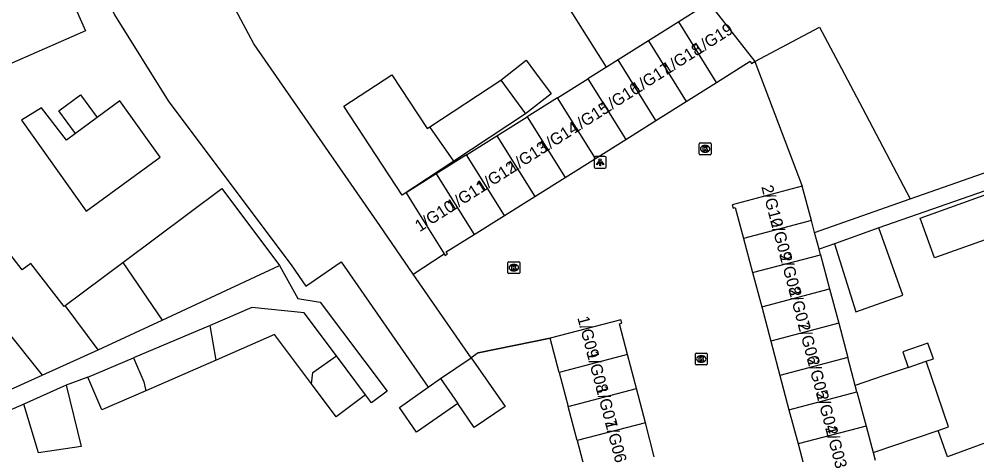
# Model space of a CAD drawing. Extents: x 159053 to 160041, y 380450 to 381422.
# Drawn here: x 159742 to 159823.3, y 381329.8 to 381366.8 of the extents above; entities that cross this region are included whole.
import ezdxf

# ---------------------------------------------------------------- set-up
doc = ezdxf.new("R2010")
doc.units = 0
for name, color, linetype in [('IMGEO_Kolk', 7, 'Continuous'), ('IMGEO_Lichtpunt', 7, 'Continuous'), ('IMGEO_Muur', 7, 'Continuous'), ('IMGEO_Pand', 7, 'Continuous'), ('IMGEO_Pand_nummerreeks', 7, 'Continuous'), ('IMGEO_Rijbaan_lokaal_open', 7, 'Continuous'), ('IMGEO_Voetpad_open', 7, 'Continuous')]:
    doc.layers.add(name, color=color, linetype=linetype)

msp = doc.modelspace()

# ---------------------------------------------------------------- linework, layer by layer
at = {"layer": 'IMGEO_Kolk'}
for p, q in [((159799.707, 381355.357), (159799.707, 381356.209)), ((159799.782, 381356.283), (159800.634, 381356.283)), ((159800.195, 381356.063), (159800.22, 381356.063)), ((159800.708, 381356.209), (159800.708, 381355.357)), ((159800.634, 381355.283), (159799.782, 381355.283)), ((159800.218, 381355.503), (159800.193, 381355.503)), ((159783.479, 381345.279), (159783.479, 381346.131)), ((159783.554, 381346.205), (159784.406, 381346.205)), ((159783.967, 381345.985), (159783.992, 381345.985)), ((159784.48, 381346.131), (159784.48, 381345.279)), ((159784.406, 381345.205), (159783.554, 381345.205)), ((159783.99, 381345.425), (159783.965, 381345.425)), ((159799.375, 381337.535), (159799.375, 381338.387)), ((159799.45, 381338.461), (159800.302, 381338.461)), ((159799.863, 381338.241), (159799.888, 381338.241)), ((159800.376, 381338.387), (159800.376, 381337.535)), ((159800.302, 381337.461), (159799.45, 381337.461)), ((159799.886, 381337.681), (159799.861, 381337.681))]:
    msp.add_line(p, q, dxfattribs=at)
for points in [[(159799.707, 381355.357), (159799.707, 381356.209)], [(159799.782, 381356.283), (159800.634, 381356.283)], [(159800.708, 381356.209), (159800.708, 381355.357)], [(159800.634, 381355.283), (159799.782, 381355.283)], [(159800.028, 381355.983), (159800.151, 381355.983), (159800.151, 381355.832), (159800.281, 381355.983), (159800.445, 381355.983), (159800.299, 381355.832), (159800.452, 381355.583), (159800.3, 381355.583), (159800.215, 381355.747), (159800.151, 381355.68), (159800.151, 381355.583), (159800.028, 381355.583), (159800.028, 381355.983)], [(159783.479, 381345.279), (159783.479, 381346.131)], [(159783.554, 381346.205), (159784.406, 381346.205)], [(159783.8, 381345.905), (159783.923, 381345.905), (159783.923, 381345.754), (159784.053, 381345.905), (159784.217, 381345.905), (159784.071, 381345.754), (159784.224, 381345.505), (159784.072, 381345.505), (159783.987, 381345.669), (159783.923, 381345.602), (159783.923, 381345.505), (159783.8, 381345.505), (159783.8, 381345.905)], [(159784.48, 381346.131), (159784.48, 381345.279)], [(159784.406, 381345.205), (159783.554, 381345.205)], [(159799.375, 381337.535), (159799.375, 381338.387)], [(159799.45, 381338.461), (159800.302, 381338.461)], [(159799.696, 381338.161), (159799.819, 381338.161), (159799.819, 381338.01), (159799.949, 381338.161), (159800.113, 381338.161), (159799.967, 381338.01), (159800.12, 381337.761), (159799.968, 381337.761), (159799.883, 381337.925), (159799.819, 381337.858), (159799.819, 381337.761), (159799.696, 381337.761), (159799.696, 381338.161)], [(159800.376, 381338.387), (159800.376, 381337.535)], [(159800.302, 381337.461), (159799.45, 381337.461)]]:
    msp.add_lwpolyline(points, dxfattribs=at)
for centre, start, end in [((159799.784, 381356.207), 91.55205, 178.44795), ((159799.784, 381356.207), 91.55205, 178.44795), ((159800.632, 381356.207), 1.55205, 88.44795), ((159800.632, 381356.207), 1.55205, 88.44795), ((159799.784, 381355.359), 181.55205, 268.44795), ((159799.784, 381355.359), 181.55205, 268.44795), ((159800.632, 381355.359), 271.55205, 358.44795), ((159800.632, 381355.359), 271.55205, 358.44795), ((159783.556, 381346.129), 91.55205, 178.44795), ((159783.556, 381346.129), 91.55205, 178.44795), ((159784.404, 381346.129), 1.55205, 88.44795), ((159784.404, 381346.129), 1.55205, 88.44795), ((159783.556, 381345.281), 181.55205, 268.44795), ((159783.556, 381345.281), 181.55205, 268.44795), ((159784.404, 381345.281), 271.55205, 358.44795), ((159784.404, 381345.281), 271.55205, 358.44795), ((159799.452, 381338.385), 91.55205, 178.44795), ((159799.452, 381338.385), 91.55205, 178.44795), ((159800.3, 381338.385), 1.55205, 88.44795), ((159800.3, 381338.385), 1.55205, 88.44795), ((159799.452, 381337.537), 181.55205, 268.44795), ((159799.452, 381337.537), 181.55205, 268.44795), ((159800.3, 381337.537), 271.55205, 358.44795), ((159800.3, 381337.537), 271.55205, 358.44795)]:
    msp.add_arc(centre, 0.0765, start, end, dxfattribs=at)
for centre, major_axis, ratio, start_param, end_param in [((159800.194, 381355.783), (-0.387, 0.002), 0.722429, 4.712389, 7.853982), ((159800.219, 381355.783), (-0.39, 0.002), 0.717154, 1.570796, 4.712389), ((159783.966, 381345.705), (-0.387, 0.002), 0.722429, 4.712389, 7.853982), ((159783.991, 381345.705), (-0.39, 0.002), 0.717154, 1.570796, 4.712389), ((159799.862, 381337.961), (-0.387, 0.002), 0.722429, 4.712389, 7.853982), ((159799.887, 381337.961), (-0.39, 0.002), 0.717154, 1.570796, 4.712389)]:
    msp.add_ellipse(centre, major_axis=major_axis, ratio=ratio, start_param=start_param, end_param=end_param, dxfattribs=at)
at = {"layer": 'IMGEO_Lichtpunt'}
for p, q in [((159790.799, 381355.047), (159790.799, 381354.24)), ((159790.799, 381355.047), (159790.799, 381354.24)), ((159791.701, 381355.142), (159790.893, 381355.142)), ((159791.701, 381355.142), (159790.893, 381355.142)), ((159791.795, 381354.24), (159791.795, 381355.047)), ((159791.795, 381354.24), (159791.795, 381355.047)), ((159790.893, 381354.146), (159791.701, 381354.146)), ((159790.893, 381354.146), (159791.701, 381354.146))]:
    msp.add_line(p, q, dxfattribs=at)
for points in [[(159791.173, 381354.711), (159791.212, 381354.683), (159791.024, 381354.421), (159790.986, 381354.448), (159791.173, 381354.711)], [(159791.275, 381354.663), (159791.322, 381354.663), (159791.322, 381354.341), (159791.275, 381354.341), (159791.275, 381354.663)], [(159791.385, 381354.683), (159791.423, 381354.71), (159791.61, 381354.448), (159791.571, 381354.42), (159791.385, 381354.683)]]:
    msp.add_lwpolyline(points, dxfattribs=at)
msp.add_circle((159791.298, 381354.845), 0.0994, dxfattribs=at)
for centre, start, end in [((159790.893, 381355.047), 90, 180), ((159790.893, 381355.047), 90, 180), ((159791.701, 381355.047), 0, 90), ((159791.701, 381355.047), 0, 90), ((159790.893, 381354.24), 180, 270), ((159790.893, 381354.24), 180, 270), ((159791.701, 381354.24), 270, 0), ((159791.701, 381354.24), 270, 360)]:
    msp.add_arc(centre, 0.0946, start, end, dxfattribs=at)
at = {"layer": 'IMGEO_Muur'}
for points in [[(159780.952, 381338.478), (159787.069, 381339.717)], [(159780.952, 381338.478), (159780.356, 381338.066)]]:
    msp.add_lwpolyline(points, dxfattribs=at)
at = {"layer": 'IMGEO_Pand'}
for points in [[(159746.532, 381374.397), (159748.744, 381369.914), (159750.106, 381367.153), (159754.658, 381359.842), (159765.144, 381345.862), (159766.339, 381344.135), (159769.34, 381346.21), (159776.709, 381335.562)], [(159744.316, 381373.369), (159746.416, 381368.57), (159747.636, 381365.781), (159739.509, 381362.225)], [(159791.839, 381362.707), (159786.94, 381370.479), (159790.442, 381372.694), (159792.887, 381370.149), (159796.948, 381372.714), (159800.026, 381367.839)], [(159775.449, 381345.159), (159772.605, 381349.271), (159761.931, 381364.7), (159760.364, 381367.604)], [(159800.026, 381367.839), (159797.959, 381366.543)], [(159800.811, 381367.794), (159801.332, 381367.128), (159804.415, 381363.192)], [(159797.959, 381366.543), (159795.389, 381364.932)], [(159801.172, 381361.418), (159797.959, 381366.543)], [(159804.415, 381363.192), (159809.917, 381366.111), (159811.525, 381363.062), (159813.538, 381359.245), (159817.603, 381351.537)], [(159795.389, 381364.932), (159792.819, 381363.321)], [(159795.389, 381364.932), (159798.602, 381359.807)], [(159782.869, 381361.598), (159785.014, 381363.288), (159785.73, 381362.339), (159787.15, 381360.459), (159784.975, 381358.745)], [(159791.839, 381362.707), (159790.249, 381361.71)], [(159792.819, 381363.321), (159791.839, 381362.707)], [(159796.032, 381358.196), (159792.819, 381363.321)], [(159801.172, 381361.418), (159804.023, 381363.205), (159804.14, 381363.019), (159804.415, 381363.192)], [(159804.415, 381363.192), (159808.444, 381352.625)], [(159778.894, 381354.746), (159774.503, 381351.859), (159769.547, 381359.396), (159773.617, 381362.072), (159776.628, 381357.494), (159776.858, 381357.645)], [(159787.68, 381360.099), (159790.249, 381361.71)], [(159790.249, 381361.71), (159793.462, 381356.585)], [(159776.858, 381357.645), (159782.869, 381361.598)], [(159782.869, 381361.598), (159784.975, 381358.745)], [(159798.602, 381359.807), (159801.172, 381361.418)], [(159746.798, 381357.085), (159745.384, 381359.012), (159747.225, 381360.363), (159748.639, 381358.437)], [(159787.68, 381360.099), (159785.11, 381358.488)], [(159790.892, 381354.974), (159787.68, 381360.099)], [(159745.917, 381342.487), (159745.824, 381342.417), (159743.01, 381346.067), (159742.268, 381345.511), (159734.452, 381355.596), (159733.192, 381359.461)], [(159746.798, 381357.085), (159746.022, 381356.516), (159743.919, 381359.271), (159742.211, 381358.219), (159747.685, 381350.499), (159753.962, 381355.064), (159750.557, 381359.845), (159748.639, 381358.437)], [(159796.032, 381358.196), (159798.602, 381359.807)], [(159784.975, 381358.745), (159778.894, 381354.746)], [(159782.54, 381356.877), (159785.11, 381358.488)], [(159785.11, 381358.488), (159788.323, 381353.363)], [(159748.639, 381358.437), (159746.798, 381357.085)], [(159778.894, 381354.746), (159776.858, 381357.645)], [(159793.462, 381356.585), (159796.032, 381358.196)], [(159779.97, 381355.266), (159782.54, 381356.877)], [(159782.54, 381356.877), (159785.753, 381351.752)], [(159790.892, 381354.974), (159793.462, 381356.585)], [(159779.97, 381355.266), (159777.4, 381353.655)], [(159783.183, 381350.141), (159779.97, 381355.266)], [(159788.323, 381353.363), (159790.892, 381354.974)], [(159777.4, 381353.655), (159774.83, 381352.044), (159775.508, 381350.962), (159778.074, 381346.87)], [(159777.4, 381353.655), (159780.613, 381348.53)], [(159785.753, 381351.752), (159788.323, 381353.363)], [(159750.802, 381346.142), (159759.201, 381352.426), (159764.089, 381345.893)], [(159808.444, 381352.625), (159802.496, 381351.044), (159802.573, 381350.752), (159802.761, 381350.802), (159803.456, 381348.188)], [(159809.219, 381349.708), (159808.444, 381352.625)], [(159827.218, 381346.942), (159826.498, 381348.965), (159819.654, 381346.528), (159818.448, 381349.917), (159825.292, 381352.353), (159825.184, 381352.656)], [(159783.183, 381350.141), (159785.753, 381351.752)], [(159809.491, 381348.686), (159817.603, 381351.537)], [(159780.613, 381348.53), (159783.183, 381350.141)], [(159809.219, 381349.708), (159803.456, 381348.188)], [(159809.491, 381348.686), (159809.219, 381349.708)], [(159814.946, 381349.07), (159811.167, 381347.725)], [(159811.167, 381347.725), (159812.976, 381341.951), (159816.973, 381343.374), (159814.946, 381349.07)], [(159778.074, 381346.87), (159778.164, 381346.726), (159778.36, 381346.849), (159778.24, 381347.042), (159780.613, 381348.53)], [(159803.456, 381348.188), (159804.227, 381345.283)], [(159809.865, 381347.277), (159809.728, 381347.793), (159809.491, 381348.686)], [(159809.991, 381346.803), (159809.865, 381347.277)], [(159804.227, 381345.283), (159809.991, 381346.803)], [(159809.991, 381346.803), (159810.763, 381343.898)], [(159745.917, 381342.487), (159750.802, 381346.142)], [(159750.802, 381346.142), (159754.151, 381341.267)], [(159754.151, 381341.267), (159764.089, 381345.893)], [(159737.435, 381344.74), (159743.966, 381336.592)], [(159780.356, 381338.066), (159775.449, 381345.159)], [(159804.227, 381345.283), (159804.999, 381342.378)], [(159804.999, 381342.378), (159810.763, 381343.898)], [(159810.763, 381343.898), (159811.535, 381340.993)], [(159748.713, 381338.736), (159745.917, 381342.487)], [(159768.919, 381338.221), (159766.176, 381341.889), (159761.754, 381342.316), (159758.214, 381340.814)], [(159804.999, 381342.378), (159805.771, 381339.473)], [(159748.713, 381338.736), (159754.151, 381341.267)], [(159758.214, 381340.814), (159751.717, 381338.058)], [(159758.732, 381337.872), (159758.214, 381340.814)], [(159793.618, 381338.343), (159792.937, 381340.939), (159793.129, 381340.99), (159793.051, 381341.285), (159787.069, 381339.717)], [(159811.535, 381340.993), (159805.771, 381339.473)], [(159811.535, 381340.993), (159812.307, 381338.088)], [(159766.809, 381335.851), (159763.686, 381340.027), (159758.732, 381337.872)], [(159787.827, 381336.825), (159787.069, 381339.717)], [(159805.771, 381339.473), (159806.543, 381336.568)], [(159818.966, 381337.768), (159819.569, 381337.974), (159819.105, 381339.29), (159816.986, 381338.574), (159817.436, 381337.244)], [(159743.966, 381336.592), (159748.713, 381338.736)], [(159766.809, 381335.851), (159766.912, 381336.805), (159768.919, 381338.221)], [(159771.396, 381334.909), (159768.919, 381338.221)], [(159793.618, 381338.343), (159787.827, 381336.825)], [(159794.376, 381335.451), (159793.618, 381338.343)], [(159747.844, 381336.416), (159751.717, 381338.058)], [(159751.717, 381338.058), (159752.58, 381336.023), (159752.745, 381335.269)], [(159758.732, 381337.872), (159752.745, 381335.269)], [(159777.75, 381336.294), (159780.356, 381338.066)], [(159780.356, 381338.066), (159783.235, 381333.935), (159780.609, 381332.139), (159779.214, 381334.179)], [(159812.307, 381338.088), (159806.543, 381336.568)], [(159812.936, 381335.723), (159812.307, 381338.088)], [(159817.436, 381337.244), (159818.966, 381337.768)], [(159819.967, 381331.911), (159820.845, 381332.208), (159818.966, 381337.768)], [(159739.117, 381334.402), (159743.966, 381336.592)], [(159787.827, 381336.825), (159788.585, 381333.933)], [(159806.543, 381336.568), (159807.315, 381333.663)], [(159817.436, 381337.244), (159815.299, 381336.522), (159812.936, 381335.723)], [(159745.987, 381335.737), (159747.273, 381330.546), (159743.644, 381329.994), (159742.422, 381334.127)], [(159745.987, 381335.737), (159742.422, 381334.127)], [(159752.745, 381335.269), (159749.018, 381333.649), (159747.844, 381336.416)], [(159771.396, 381334.909), (159768.907, 381333.047), (159766.809, 381335.851)], [(159776.709, 381335.562), (159777.75, 381336.294)], [(159777.75, 381336.294), (159779.214, 381334.179)], [(159813.079, 381335.183), (159812.936, 381335.723)], [(159779.214, 381334.179), (159775.715, 381331.76), (159774.27, 381333.848), (159776.709, 381335.562)], [(159788.585, 381333.933), (159794.376, 381335.451)], [(159795.134, 381332.559), (159794.376, 381335.451)], [(159807.315, 381333.663), (159813.079, 381335.183)], [(159813.079, 381335.183), (159813.851, 381332.278)], [(159789.343, 381331.041), (159788.585, 381333.933)], [(159807.315, 381333.663), (159808.087, 381330.758)], [(159795.134, 381332.559), (159789.343, 381331.041)], [(159795.892, 381329.667), (159795.134, 381332.559)], [(159813.851, 381332.278), (159808.087, 381330.758)], [(159813.851, 381332.278), (159814.445, 381330.044)], [(159814.445, 381330.044), (159819.967, 381331.911)], [(159825.737, 381325.926), (159823.987, 381330.842), (159820.766, 381329.666), (159819.967, 381331.911)], [(159789.343, 381331.041), (159790.101, 381328.149)], [(159808.087, 381330.758), (159808.859, 381327.853)], [(159814.445, 381330.044), (159814.623, 381329.373)]]:
    msp.add_lwpolyline(points, dxfattribs=at)
at = {"layer": 'IMGEO_Rijbaan_lokaal_open'}
for points in [[(159775.449, 381345.159), (159778.074, 381346.87)], [(159787.069, 381339.717), (159780.952, 381338.478), (159780.356, 381338.066)]]:
    msp.add_lwpolyline(points, dxfattribs=at)
at = {"layer": 'IMGEO_Voetpad_open'}
for points in [[(159817.603, 381351.537), (159826.568, 381354.688)], [(159825.184, 381352.656), (159814.946, 381349.07)], [(159811.167, 381347.725), (159809.865, 381347.277)], [(159764.089, 381345.893), (159765.654, 381343.087), (159767.56, 381342.794), (159773.218, 381335.23), (159771.896, 381334.241), (159771.396, 381334.909)], [(159747.844, 381336.416), (159745.987, 381335.737)], [(159742.422, 381334.127), (159740.116, 381333.137)]]:
    msp.add_lwpolyline(points, dxfattribs=at)

# ---------------------------------------------------------------- texts
at = {"layer": 'IMGEO_Pand_nummerreeks'}
for s, rotation, p in [('1/G19', 32.43514, (159799.599, 381363.709)), ('1/G18', 32.43472, (159796.98, 381362.044)), ('1/G17', 32.43472, (159794.353, 381360.375)), ('1/G16', 32.43514, (159791.729, 381358.708)), ('1/G15', 32.43472, (159789.105, 381357.04)), ('1/G14', 32.43472, (159786.481, 381355.372)), ('1/G13', 32.43472, (159783.856, 381353.704)), ('1/G12', 32.43472, (159781.227, 381352.033)), ('1/G11', 32.43472, (159778.701, 381350.428)), ('2/G10', 284.83897, (159804.962, 381352.556)), ('1/G10', 32.43472, (159775.987, 381348.703)), ('2/G09', 284.8394, (159805.714, 381349.717)), ('2/G08', 284.83897, (159806.493, 381346.778)), ('2/G07', 284.83897, (159807.269, 381343.849)), ('1/G09', 284.76219, (159789.356, 381341.455)), ('2/G06', 284.83897, (159808.046, 381340.916)), ('1/G08', 284.76219, (159790.135, 381338.5)), ('2/G05', 284.8394, (159808.823, 381337.983)), ('1/G07', 284.76219, (159790.911, 381335.555)), ('2/G04', 284.83897, (159809.6, 381335.05)), ('1/G06', 284.76219, (159791.688, 381332.607)), ('2/G03', 284.8394, (159810.377, 381332.117))]:
    msp.add_text(s, height=1, rotation=rotation, dxfattribs=at).set_placement(p)

doc.saveas('drawing.dxf')
